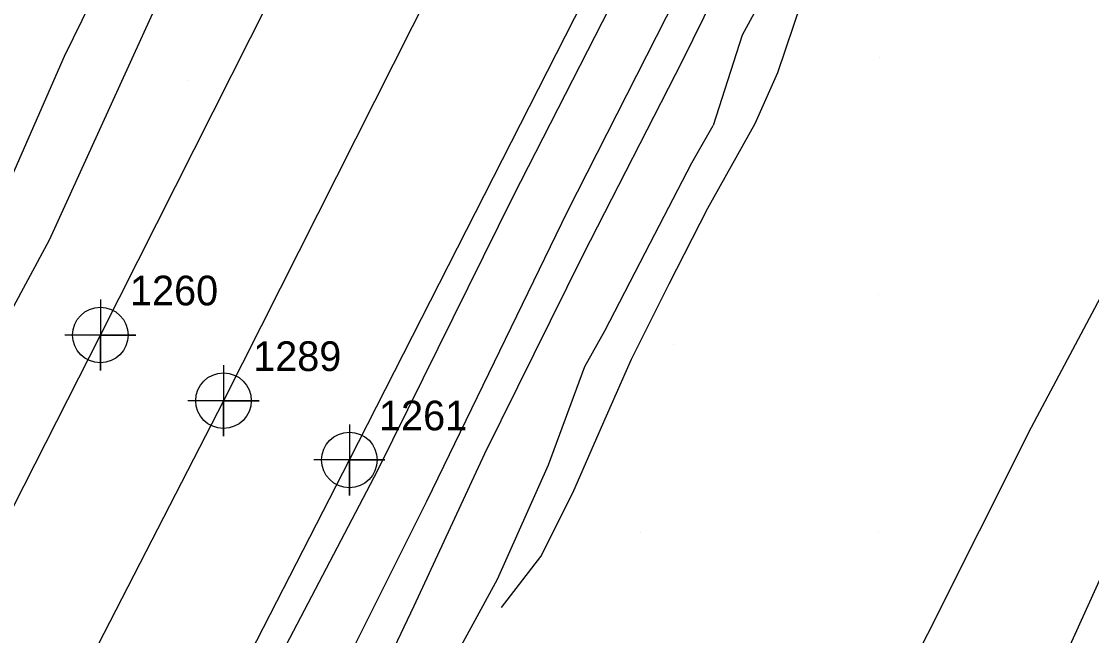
# Model space of a CAD drawing. Extents: x 2062781 to 2066835, y 358981 to 366501.
# Drawn here: x 2065004.6 to 2065094.9, y 363310.8 to 363362.6 of the extents above; entities that cross this region are included whole.
import ezdxf

# ---------------------------------------------------------------- set-up
doc = ezdxf.new("R2010")
doc.units = 0
for name, color, linetype in [('Exist DTM Breakline', 7, 'Continuous'), ('Exist DTM Crownline', 7, 'Continuous'), ('Exist DTM Crownline Cogo Number', 7, 'Continuous'), ('Exist DTM Crownline Cogo Point CELL', 7, 'Continuous'), ('Exist Roads EOP', 7, 'Continuous'), ('Exist Roads EOP Cogo Number', 7, 'Continuous'), ('Exist Roads EOP Cogo Point CELL', 7, 'Continuous'), ('PH Exist DTM Breakline', 7, 'Continuous'), ('PH Exist DTM Point', 7, 'Continuous')]:
    doc.layers.add(name, color=color, linetype=linetype)

msp = doc.modelspace()

# ---------------------------------------------------------------- linework, layer by layer
at = {"layer": 'Exist DTM Breakline'}
msp.add_lwpolyline([(2065004.639, 363156.655), (2065058.936, 363234.874), (2065104.002, 363334.193), (2065139.979, 363391.306), (2065168.901, 363454.004), (2065179.837, 363512.808), (2065195.438, 363548.731), (2065247.053, 363637.209), (2065276.996, 363695.339)], dxfattribs=at)
at = {"layer": 'Exist DTM Crownline'}
msp.add_lwpolyline([(2065217.008, 363714.678), (2065196.348, 363673.639), (2065174.295, 363630.585), (2065152.556, 363587.829), (2065130.716, 363544.639), (2065108.765, 363501.62), (2065086.808, 363458.414), (2065065.541, 363417.192), (2065043.909, 363374.762), (2065021.638, 363330.635), (2064998.887, 363286.491), (2064977.542, 363245.059), (2064956.386, 363203.129), (2064934.946, 363161.473)], dxfattribs=at)
at = {"layer": 'Exist DTM Crownline Cogo Point CELL'}
msp.add_lwpolyline([(2065021.638, 363333.635), (2065021.638, 363327.635), (2065021.638, 363330.635), (2065024.638, 363330.635), (2065018.638, 363330.635)], dxfattribs=at)
msp.add_lwpolyline([(2065021.638, 363333.635), (2065021.638, 363327.635), (2065021.638, 363330.635), (2065024.638, 363330.635), (2065018.638, 363330.635)], dxfattribs=at)
msp.add_lwpolyline([(2065021.638, 363333.635), (2065021.638, 363327.635), (2065021.638, 363330.635), (2065024.638, 363330.635), (2065018.638, 363330.635)], dxfattribs=at)
msp.add_circle((2065021.638, 363330.635), 2.344, dxfattribs=at)
msp.add_circle((2065021.638, 363330.635), 2.344, dxfattribs=at)
msp.add_circle((2065021.638, 363330.635), 2.344, dxfattribs=at)
at = {"layer": 'Exist Roads EOP'}
for points in [[(2064924.532, 363165.861), (2064945.983, 363208.556), (2064967.544, 363250.494), (2064989.153, 363292.73), (2065011.249, 363336.168), (2065033.419, 363380.061), (2065054.802, 363422.19), (2065076.344, 363464.517), (2065098.235, 363506.798), (2065120.255, 363550.167), (2065142.183, 363593.29), (2065163.647, 363635.289), (2065185.517, 363678.325), (2065206.964, 363720.748)], [(2064946.324, 363155.035), (2064947.954, 363160.919), (2064966.704, 363197.655), (2064988.148, 363239.392), (2065009.955, 363282.163), (2065032.253, 363325.636), (2065054.275, 363368.853), (2065075.542, 363410.464), (2065097.129, 363452.579), (2065118.759, 363495.168), (2065140.959, 363539.525), (2065162.925, 363582.635), (2065184.131, 363624.164), (2065206.356, 363668.013), (2065227.402, 363709.228)]]:
    msp.add_lwpolyline(points, dxfattribs=at)
at = {"layer": 'Exist Roads EOP Cogo Point CELL'}
for points in [[(2065011.249, 363339.168), (2065011.249, 363333.168), (2065011.249, 363336.168), (2065014.249, 363336.168), (2065008.249, 363336.168)], [(2065011.249, 363339.168), (2065011.249, 363333.168), (2065011.249, 363336.168), (2065014.249, 363336.168), (2065008.249, 363336.168)], [(2065011.249, 363339.168), (2065011.249, 363333.168), (2065011.249, 363336.168), (2065014.249, 363336.168), (2065008.249, 363336.168)], [(2065032.253, 363328.636), (2065032.253, 363322.636), (2065032.253, 363325.636), (2065035.253, 363325.636), (2065029.253, 363325.636)], [(2065032.253, 363328.636), (2065032.253, 363322.636), (2065032.253, 363325.636), (2065035.253, 363325.636), (2065029.253, 363325.636)], [(2065032.253, 363328.636), (2065032.253, 363322.636), (2065032.253, 363325.636), (2065035.253, 363325.636), (2065029.253, 363325.636)]]:
    msp.add_lwpolyline(points, dxfattribs=at)
for centre in [(2065011.249, 363336.168), (2065011.249, 363336.168), (2065011.249, 363336.168), (2065032.253, 363325.636), (2065032.253, 363325.636), (2065032.253, 363325.636)]:
    msp.add_circle(centre, 2.344, dxfattribs=at)
at = {"layer": 'PH Exist DTM Breakline'}
for points in [[(2065018.95, 363181.821), (2065022.103, 363187.82), (2065046.031, 363241.262), (2065089.776, 363328.408), (2065120.966, 363386.962), (2065150.308, 363442.375), (2065162.489, 363482.959), (2065192.281, 363545.182), (2065222.26, 363610.9), (2065245.417, 363659.039), (2065275.115, 363725.135), (2065314.362, 363809.322), (2065348.045, 363874.096), (2065368.988, 363916.643)], [(2065185.889, 363596.899), (2065179.171, 363583.89), (2065173.637, 363573.026), (2065167.536, 363561.473), (2065161.947, 363551.036), (2065155.092, 363537.624), (2065147.515, 363523.109), (2065139.875, 363507.946), (2065132.37, 363493.117), (2065123.694, 363476.303), (2065115.755, 363459.758), (2065110.66, 363450.694), (2065103.404, 363435.986), (2065096.588, 363422.387), (2065088.476, 363407.215), (2065080.999, 363392.104), (2065075.037, 363379.992), (2065069.48, 363369.004), (2065065.391, 363361.425), (2065062.925, 363353.811)], [(2065177.419, 363595.515), (2065162.042, 363565.897), (2065149.641, 363540.53), (2065136.021, 363514.2), (2065121.688, 363485.757), (2065109.367, 363461.217), (2065095.448, 363434.982), (2065082.146, 363408.324), (2065071.093, 363387.09), (2065062.318, 363369.546), (2065050.63, 363346.541), (2065038.767, 363322.145), (2065029.524, 363303.703), (2065025.688, 363297.072), (2065022.158, 363291.867), (2065019.122, 363287.747), (2065011.648, 363273.164), (2064999.346, 363247.753), (2064987.941, 363225.48), (2064978.45, 363207.756), (2064968.851, 363190.527), (2064963.056, 363180.602), (2064959.392, 363176.854)], [(2064998.176, 363252.862), (2065005.268, 363267.515), (2065012.718, 363282.937), (2065022.273, 363301.186), (2065034.65, 363324.786), (2065046.087, 363347.895), (2065057.992, 363371.146), (2065069.406, 363392.58), (2065079.785, 363413.363), (2065090.82, 363435.079), (2065104.344, 363461.212), (2065117.628, 363487.599), (2065130.332, 363513.76), (2065144.806, 363540.769), (2065157.538, 363565.963), (2065171.083, 363592.233)], [(2065106.659, 363448.272), (2065095.963, 363428.463), (2065087.448, 363412.073), (2065080.541, 363398.034), (2065074.325, 363386.224), (2065069.418, 363377.754), (2065060.318, 363359.253), (2065051.977, 363342.945), (2065043.657, 363326.145), (2065037.689, 363313.329), (2065031.875, 363301.085)], [(2065045.073, 363313.215), (2065048.398, 363317.507), (2065051.099, 363322.877), (2065053.528, 363328.391), (2065056.041, 363334.145), (2065059.217, 363340.483), (2065062.497, 363346.853), (2065066.471, 363353.987), (2065068.384, 363358.293), (2065070.384, 363364.191), (2065072.373, 363369.046), (2065074.709, 363373.409), (2065079.912, 363383.205), (2065083.065, 363389.337), (2065087.075, 363395.928), (2065089.437, 363400.583), (2065092.763, 363407.038), (2065096.443, 363414.438), (2065100.208, 363421.837), (2065102.116, 363425.644), (2065105.137, 363431.081)], [(2064931.188, 363199.323), (2064933.444, 363208.125), (2064937.648, 363218.423), (2064944.084, 363232.041), (2064951.905, 363248.611), (2064962.099, 363268.866), (2064971.045, 363287.688), (2064977.309, 363297.372), (2064985.54, 363314.457), (2064994.353, 363331.958), (2065000.593, 363342.275), (2065008.217, 363359.666), (2065011.952, 363367.304), (2065013.519, 363370.649)], [(2064934.173, 363199.095), (2064937.994, 363211.494), (2064944.596, 363225.465), (2064950.781, 363238.057), (2064958.337, 363250.905), (2064967.656, 363268.297), (2064976.019, 363284.047), (2064987.383, 363307.11), (2064997.12, 363325.954), (2065006.957, 363344.177), (2065016.399, 363364.92), (2065016.946, 363366.782)], [(2065040.138, 363307.142), (2065044.735, 363315.602), (2065049.053, 363325.217), (2065052.12, 363333.514), (2065053.799, 363336.525), (2065057.616, 363343.897), (2065061.131, 363350.665), (2065062.925, 363353.811)]]:
    msp.add_lwpolyline(points, dxfattribs=at)
at = {"layer": 'PH Exist DTM Point'}
for p, q in [((2065076.927, 363359.563), (2065076.927, 363359.563)), ((2065018.677, 363357.647), (2065018.677, 363357.647)), ((2065076.87, 363339.564), (2065076.87, 363339.564)), ((2065059.564, 363335.404), (2065059.564, 363335.404)), ((2065056.814, 363319.566), (2065056.814, 363319.566)), ((2065076.869, 363319.508), (2065076.869, 363319.508))]:
    msp.add_line(p, q, dxfattribs=at)

# ---------------------------------------------------------------- texts
at = {"layer": 'Exist DTM Crownline Cogo Number'}
msp.add_text('1289', height=2.5, dxfattribs=at).set_placement((2065024.138, 363333.135))
msp.add_text('1289', height=2.5, dxfattribs=at).set_placement((2065024.138, 363333.135))
msp.add_text('1289', height=2.5, dxfattribs=at).set_placement((2065024.138, 363333.135))
at = {"layer": 'Exist Roads EOP Cogo Number'}
for s, p in [('1260', (2065013.749, 363338.668)), ('1260', (2065013.749, 363338.668)), ('1260', (2065013.749, 363338.668)), ('1261', (2065034.753, 363328.136)), ('1261', (2065034.753, 363328.136)), ('1261', (2065034.753, 363328.136))]:
    msp.add_text(s, height=2.5, dxfattribs=at).set_placement(p)

doc.saveas('drawing.dxf')
